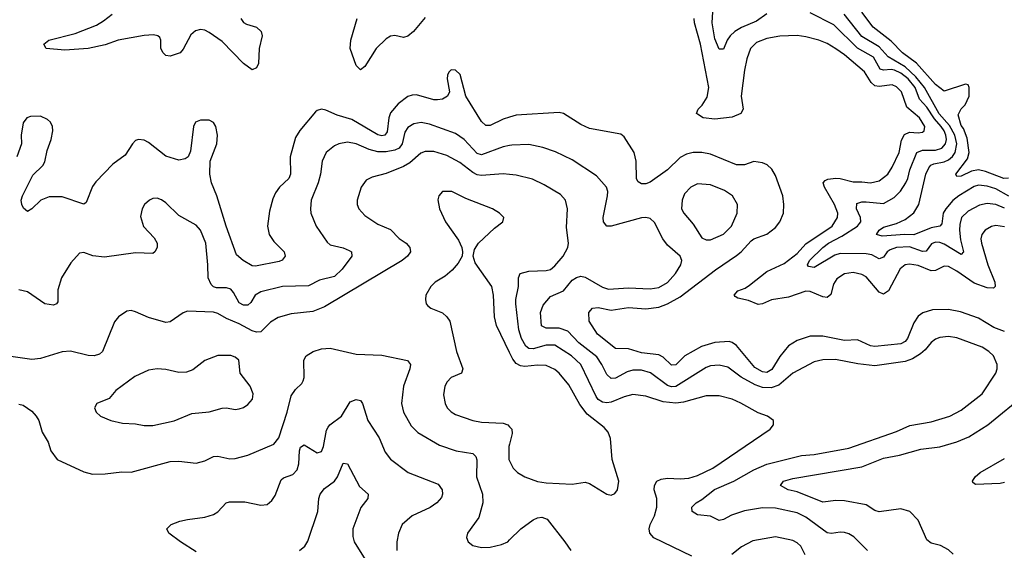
# Model space of a CAD drawing. Header units: inches. Extents: x 1834610 to 2027685, y 642842 to 774116.
# Tile 514 of 632: x 1967734 to 1972289, y 712891 to 715344. Entities that reach past the tile are written whole.
import ezdxf

# ---------------------------------------------------------------- set-up
doc = ezdxf.new("R2010")
doc.units = ezdxf.units.IN
doc.header["$MEASUREMENT"] = 0
doc.layers.add('B9761', color=7, linetype='Continuous')
doc.layers.add('B9771', color=7, linetype='Continuous')

msp = doc.modelspace()

# ---------------------------------------------------------------- linework, layer by layer
at = {"layer": 'B9761', "color": 5}
for points, elevation in [([(1968756.2, 715350), (1968770, 715331.6), (1968783.1, 715323.1), (1968830, 715308.7), (1968850.3, 715290), (1968855.3, 715270), (1968842, 715210), (1968838.3, 715141.7), (1968830, 715121.2), (1968810, 715112.3), (1968770, 715141.1), (1968670, 715242.4), (1968610, 715285.4), (1968590, 715295.5), (1968570, 715298.6), (1968547.5, 715292.5), (1968525.5, 715274.5), (1968490, 715208), (1968475.6, 715190), (1968430, 715174.8), (1968410, 715178.7), (1968397.6, 715190), (1968386.6, 715210), (1968387.6, 715250), (1968382, 715262), (1968373.2, 715270), (1968353.4, 715273.4), (1968310, 715271.2), (1968190, 715249.3), (1968130, 715227.3), (1968050, 715210.7), (1967942.4, 715202.4), (1967856, 715210), (1967845.1, 715230), (1967869.2, 715250), (1967990, 715280.3), (1968090, 715318.6), (1968121.6, 715338.4), (1968161.5, 715370)], 280), ([(1969610, 715354.4), (1969556.3, 715290), (1969530, 715267.7), (1969510, 715262), (1969470, 715271.3), (1969450, 715268.4), (1969430, 715255.8), (1969382.4, 715210), (1969330, 715128), (1969310, 715112.3), (1969290, 715131.5), (1969263.4, 715210), (1969266, 715250), (1969295.2, 715350)], 280), ([(1970000, 714893.3), (1969970, 714883.7), (1969910, 714855.2), (1969890, 714855.3), (1969870, 714872.6), (1969798.3, 714990), (1969771.7, 715090), (1969750, 715110.9), (1969730, 715112.6), (1969718.9, 715101.1), (1969713.1, 715086.9), (1969711.7, 715070), (1969722, 715010), (1969712.7, 714990), (1969690, 714977.2), (1969666.8, 714973.2), (1969650, 714973.6), (1969570, 714995.9), (1969550, 714995.6), (1969530, 714989.1), (1969484.4, 714955.6), (1969450, 714913.6), (1969442.1, 714890), (1969434.2, 714825.8), (1969423.7, 714810), (1969410, 714806.4), (1969390, 714811.7), (1969270, 714883.1), (1969202.2, 714902.2), (1969150, 714925.6), (1969130, 714929.7), (1969110, 714924.2), (1969102.7, 714917.3), (1969030, 714831), (1969010, 714799.7), (1968985.8, 714710), (1968986.4, 714630), (1968978.4, 714610), (1968936.1, 714570), (1968917.1, 714542.9), (1968904.8, 714515.2), (1968890, 714459.3), (1968880.2, 714390), (1968887.8, 714350), (1968910, 714317.7), (1968958, 714270), (1968962, 714250), (1968947.9, 714232.1), (1968934.3, 714225.7), (1968824.6, 714204.6), (1968810, 714205.6), (1968768, 714230), (1968737.1, 714257.1), (1968688.8, 714388.8), (1968646, 714530), (1968621.4, 714590), (1968613.6, 714630), (1968614.6, 714690), (1968645.8, 714770), (1968649, 714810), (1968641.8, 714850), (1968630, 714868.2), (1968610, 714878.7), (1968570, 714879.8), (1968547.2, 714870), (1968537.8, 714850), (1968524.2, 714735.8), (1968513, 714710), (1968499.6, 714700.4), (1968470, 714694.3), (1968410, 714712.3), (1968330, 714775.4), (1968310, 714786.9), (1968282.8, 714790), (1968270, 714784.7), (1968255.3, 714770), (1968222.1, 714717.9), (1968164.1, 714675.9), (1968086.4, 714593.6), (1968070, 714572.3), (1968040.7, 714499.3), (1968030, 714490.8), (1967930, 714524.3), (1967870, 714524.2), (1967831, 714509), (1967790, 714468.7), (1967770, 714457.7), (1967752.3, 714472.3), (1967744, 714490), (1967741, 714510), (1967746.3, 714530), (1967794.5, 714625.5), (1967840.7, 714670), (1967850, 714687.2), (1967860.5, 714739.5), (1967879.3, 714790), (1967887.6, 714830), (1967885.3, 714850), (1967876.8, 714870), (1967862.9, 714882.9), (1967830, 714897.2), (1967783.8, 714896.2), (1967767, 714890), (1967750, 714866.6), (1967740.2, 714810), (1967742, 714770), (1967721.1, 714710)], 320), ([(1970000, 714761.5), (1969970, 714756.3), (1969870, 714718.7), (1969850, 714726), (1969790, 714789.9), (1969750, 714818.4), (1969630, 714861.2), (1969590.8, 714869.2), (1969557.4, 714862.6), (1969530, 714845.3), (1969515.4, 714824.6), (1969503.6, 714770), (1969489.4, 714750.6), (1969470, 714740.9), (1969430, 714733.4), (1969390, 714733.7), (1969350, 714743.9), (1969290, 714769.9), (1969250, 714777), (1969210.1, 714769.9), (1969190, 714760.7), (1969151.5, 714730), (1969133.6, 714690), (1969125.6, 714630), (1969115, 714590), (1969082.6, 714510), (1969078.5, 714470), (1969080.9, 714450), (1969104.9, 714390), (1969155.6, 714315.6), (1969170, 714302.8), (1969230, 714289.2), (1969257.5, 714277.5), (1969268.7, 714270), (1969270.2, 714250), (1969226.3, 714190), (1969190, 714156.9), (1969121.2, 714138.8), (1969070, 714113.4), (1968950, 714109.9), (1968850, 714085.4), (1968823.2, 714070), (1968803.1, 714036.9), (1968790, 714024.1), (1968770, 714023.7), (1968750, 714034.7), (1968722.9, 714082.9), (1968710, 714097.4), (1968690, 714104.2), (1968644.7, 714104.7), (1968630, 714109.3), (1968619.9, 714119.9), (1968605.2, 714150), (1968604.7, 714210), (1968594.9, 714310), (1968570, 714371.3), (1968550, 714393.7), (1968470, 714438.9), (1968410, 714496.9), (1968390, 714511.1), (1968370, 714518.3), (1968350, 714516.9), (1968334, 714510), (1968312, 714490), (1968300.3, 714470), (1968293.3, 714433.3), (1968307.3, 714387.3), (1968355.3, 714335.3), (1968370.3, 714310), (1968370.3, 714290), (1968359.1, 714270), (1968350, 714262.9), (1968270, 714266), (1968126.3, 714246.3), (1968071.8, 714251.8), (1968030, 714267), (1968010, 714263.7), (1967970, 714219.5), (1967928.1, 714150), (1967910, 714095.3), (1967910, 714039), (1967904.9, 714030), (1967890, 714024.2), (1967850, 714030.9), (1967770, 714085.1), (1967730, 714094.3)], 340), ([(1970000, 714628.3), (1969970, 714631.1), (1969870, 714623.3), (1969850, 714626.6), (1969830, 714636.7), (1969770, 714683.6), (1969710, 714715.5), (1969650, 714734), (1969610, 714734.8), (1969590, 714726.2), (1969538.2, 714681.8), (1969510, 714664.9), (1969430, 714633.2), (1969363.9, 714616.1), (1969337.5, 714602.5), (1969312.9, 714570), (1969294.6, 714510), (1969294.9, 714490), (1969302.6, 714470), (1969330, 714438.7), (1969390, 714399), (1969450, 714373.8), (1969490, 714332.4), (1969522.3, 714310), (1969539, 714290), (1969541.5, 714270), (1969527.6, 714250), (1969502.6, 714230), (1969144.2, 714015.8), (1969090, 713994.3), (1968990, 713983.7), (1968930, 713967.2), (1968894.6, 713945.4), (1968850, 713900.6), (1968830, 713899.6), (1968810, 713905.7), (1968750, 713937.5), (1968690, 713961.7), (1968650, 713985.2), (1968630, 713991.2), (1968510, 713995.6), (1968490, 713988.4), (1968430, 713946.6), (1968410, 713943.1), (1968330, 713966.8), (1968270, 713993.6), (1968250, 713998.8), (1968230, 713996.8), (1968190.4, 713970), (1968173.2, 713946.8), (1968117.3, 713810), (1968103, 713797), (1968078, 713790), (1968050, 713791.6), (1967969.1, 713810.9), (1967930, 713807.6), (1967830, 713777.6), (1967790, 713772.9), (1967650, 713792.3)], 360), ([(1970000, 713804.5), (1969939.5, 713930), (1969929.8, 713970), (1969925.8, 714070), (1969917.7, 714110), (1969840.4, 714220.4), (1969831.6, 714250), (1969838.3, 714281.7), (1969856.9, 714310), (1969930, 714380.4), (1969969.2, 714410), (1969973.2, 714430), (1969953.2, 714450), (1969921.2, 714470), (1969797.3, 714517.3), (1969732.7, 714550), (1969690, 714549.5), (1969672.7, 714530), (1969668.7, 714511.3), (1969675.8, 714470), (1969703.1, 714410), (1969764.2, 714324.2), (1969779.3, 714290), (1969783, 714270), (1969780.5, 714250), (1969761.7, 714218.3), (1969734.2, 714185.8), (1969702, 714158), (1969656.4, 714130), (1969635.3, 714110), (1969612.7, 714070), (1969610.5, 714050), (1969614, 714030), (1969621.3, 714021.3), (1969636, 714010), (1969690, 713988.7), (1969710.2, 713970.2), (1969723.6, 713950), (1969755.2, 713810), (1969783.3, 713730), (1969777.6, 713710), (1969730.1, 713689.9), (1969711.6, 713670), (1969700.9, 713650), (1969694.3, 713610), (1969702.8, 713570), (1969711.7, 713550), (1969730.2, 713530.2), (1969750, 713519.1), (1969830, 713490.1), (1969870, 713482.8), (1969970, 713478.3), (1969992.8, 713470), (1970000, 713461.7)], 380), ([(1967730, 713565.7), (1967750, 713560.9), (1967790, 713534.3), (1967810.2, 713510), (1967821.8, 713490), (1967837.5, 713437.5), (1967864.9, 713390), (1967878.4, 713350), (1967906.8, 713310), (1968030, 713253.4), (1968070, 713242.6), (1968130, 713243.7), (1968206.3, 713253.7), (1968250, 713251.3), (1968430, 713301.6), (1968470, 713302.8), (1968550, 713293.4), (1968590, 713304.4), (1968630, 713325), (1968650, 713325.7), (1968706.7, 713313.3), (1968730, 713314.4), (1968789.1, 713330.9), (1968910, 713381.2), (1968932.5, 713410), (1968971.6, 713530), (1968990, 713604.4), (1969010, 713634), (1969038.8, 713661.2), (1969045.4, 713674.6), (1969049.7, 713690.3), (1969048.3, 713770), (1969059.7, 713790), (1969092, 713810), (1969130, 713821.4), (1969170, 713824.7), (1969290, 713797.2), (1969410, 713792.1), (1969528, 713768), (1969541.7, 713750), (1969539.2, 713730), (1969510.2, 713650), (1969499.7, 713570), (1969510.2, 713530), (1969545.3, 713465.3), (1969575.3, 713435.3), (1969676.5, 713376.5), (1969753.4, 713350), (1969830, 713338.2), (1969844.2, 713324.2), (1969848.5, 713308.5), (1969847.6, 713230), (1969874.7, 713150), (1969876.3, 713110), (1969857.4, 713042.6), (1969805.7, 712970), (1969801.3, 712950), (1969808.4, 712930), (1969830, 712913.4), (1969870, 712903.1), (1969910, 712905.7), (1969962.8, 712917.2), (1969991.6, 712930), (1970000, 712938.3)], 360), ([(1968550, 712883.1), (1968478.4, 712930), (1968424, 712970), (1968415.3, 712990), (1968434, 713010), (1968475.3, 713024.7), (1968510, 713033.7), (1968590, 713044.2), (1968630, 713056.5), (1968651.1, 713068.9), (1968689.2, 713110.8), (1968704.7, 713115.3), (1968774.7, 713114.7), (1968850, 713098.9), (1968878.2, 713101.8), (1968899.6, 713120.4), (1968916, 713144), (1968943.8, 713216.2), (1968954.3, 713225.7), (1968998.2, 713241.8), (1969017, 713263), (1969025.4, 713290), (1969028.2, 713350), (1969033.3, 713366.7), (1969050, 713377.8), (1969110, 713341.4), (1969130, 713346.9), (1969138.7, 713370), (1969153.6, 713446.4), (1969160.4, 713459.6), (1969169.1, 713470.9), (1969223.2, 713510), (1969263.4, 713576.6), (1969290, 713588.5), (1969310, 713583), (1969320.4, 713570), (1969345, 713490), (1969396.3, 713410), (1969424.7, 713344.7), (1969450, 713312), (1969530.8, 713250.8), (1969670, 713196.9), (1969688.2, 713170), (1969690.2, 713150), (1969684.8, 713135.2), (1969664.4, 713110), (1969632.3, 713087.7), (1969550.3, 713050), (1969503.2, 713010), (1969486.9, 712970), (1969479.2, 712930), (1969479.2, 712890)], 340), ([(1970000, 713381.1), (1969997.4, 713370), (1969996.9, 713310), (1970000, 713303.9)], 380), ([(1969028.2, 712890), (1969052.8, 712910), (1969066.7, 712933.3), (1969113, 713070), (1969117.2, 713130), (1969123.9, 713150), (1969143.3, 713176.7), (1969190.4, 713209.6), (1969203.4, 713230), (1969230, 713293), (1969250, 713290.5), (1969305.2, 713185.2), (1969346.4, 713150), (1969344.2, 713130), (1969311.4, 713088.6), (1969275, 712990), (1969274.7, 712954.7), (1969281, 712930), (1969394.3, 712750)], 320)]:
    msp.add_lwpolyline(points, dxfattribs=dict(at, elevation=elevation))
at = {"layer": 'B9761', "color": 5, "elevation": 380}
msp.add_lwpolyline([(1968650, 713791.3), (1968590, 713768), (1968535.1, 713724.9), (1968505.9, 713714.1), (1968470, 713712.1), (1968410, 713726), (1968370.3, 713729.7), (1968330, 713723.1), (1968266.3, 713693.7), (1968179.3, 713630), (1968148.2, 713591.8), (1968090.6, 713569.4), (1968080.7, 713550), (1968087.3, 713530), (1968107.3, 713510), (1968156, 713490), (1968210, 713478.3), (1968270, 713475.2), (1968310, 713467.3), (1968350, 713467.5), (1968449, 713489), (1968530, 713523.6), (1968610, 713530.3), (1968670, 713547.6), (1968690, 713548.9), (1968730, 713542), (1968750, 713544.4), (1968770, 713550.3), (1968790, 713564.2), (1968811.1, 713590), (1968813.4, 713613.4), (1968799.6, 713650), (1968753.7, 713710), (1968747, 713770), (1968730, 713783.6), (1968710, 713791.1)], close=True, dxfattribs=at)
at = {"layer": 'B9771', "color": 5}
for points, elevation in [([(1971190, 715370.4), (1971142.9, 715337.1), (1971072.5, 715307.5), (1971042.5, 715290), (1971020.9, 715270), (1971007.5, 715250), (1970990, 715207), (1970970, 715208), (1970950, 715255.1), (1970937.6, 715330), (1970939.8, 715380.2)], 260), ([(1972290, 714473.1), (1972250, 714489.5), (1972210, 714494.5), (1972174.1, 714485.9), (1972121.3, 714458.7), (1972091.5, 714430), (1972082.4, 714397.7), (1972082.2, 714370), (1972086.7, 714326.7), (1972100.6, 714270), (1972090, 714259), (1972010, 714305.9), (1971990, 714313.9), (1971970, 714315.3), (1971952.2, 714307.8), (1971926.9, 714273.1), (1971910, 714271.7), (1971850, 714293.5), (1971790, 714290.5), (1971760.6, 714279.4), (1971747.5, 714270), (1971730, 714246.3), (1971710, 714237.8), (1971676.2, 714256.2), (1971650, 714261.6), (1971530, 714262.6), (1971505.4, 714254.6), (1971410, 714198.5), (1971383.3, 714203.3), (1971377.7, 714210), (1971387.9, 714230), (1971449.9, 714290), (1971475, 714310), (1971537.5, 714342.5), (1971609.2, 714390), (1971618.7, 714401.3), (1971625.3, 714410), (1971624.1, 714430), (1971605.1, 714470), (1971606.7, 714493.3), (1971630, 714501.5), (1971650, 714502.4), (1971730, 714493.3), (1971778.7, 714521.3), (1971808.6, 714551.5), (1971833.6, 714590), (1971843, 714610), (1971851.9, 714650), (1971883.9, 714730), (1971910, 714740.6), (1971970, 714739.9), (1971999.9, 714750), (1972016.7, 714770), (1972020.7, 714790), (1972018.5, 714810), (1972011.3, 714830), (1971997.1, 714850), (1971966.2, 714886.2), (1971930, 714940.1), (1971895.9, 714975.9), (1971876, 715030), (1971844.1, 715070), (1971810, 715096.2), (1971781.4, 715110), (1971766.1, 715113.9), (1971730, 715110.3), (1971715.2, 715115.2), (1971683.2, 715170), (1971610, 715212.1), (1971500.4, 715320.4), (1971390, 715375.5)], 260), ([(1972310, 714527.6), (1972250, 714561.4), (1972210, 714574.2), (1972170, 714578.5), (1972150, 714572.8), (1972077.9, 714530), (1972050, 714508.3), (1972017.7, 714470), (1972006.1, 714450), (1971999.2, 714400.8), (1971991.3, 714388.7), (1971950, 714382.1), (1971870.3, 714349.7), (1971828.8, 714351.2), (1971723.5, 714343.5), (1971696.9, 714350), (1971710, 714370.2), (1971730, 714384.5), (1971790, 714402.2), (1971830, 714420.4), (1971870, 714451), (1971893.9, 714490), (1971926.2, 714630), (1971940.3, 714659.7), (1971949, 714671), (1971962.6, 714677.4), (1972010, 714686.2), (1972030, 714695.6), (1972049, 714711), (1972062.2, 714730), (1972068.9, 714770), (1972060.6, 714810), (1972034.9, 714854.9), (1971988.2, 714908.2), (1971919.6, 715030), (1971880.1, 715080.1), (1971830, 715125.5), (1971751.8, 715171.8), (1971710, 715218.9), (1971630, 715265.7), (1971547.9, 715370)], 240), ([(1972309, 714611), (1972286.6, 714610), (1972202.6, 714642.6), (1972170, 714649.4), (1972136.4, 714643.6), (1972090, 714619.8), (1972070, 714619.5), (1972065.1, 714630), (1972118.8, 714701.2), (1972126.7, 714730), (1972116.4, 714796.4), (1972100.4, 714840.4), (1972090, 714854), (1972076, 714904), (1972089, 714931), (1972108, 714950), (1972126, 714990), (1972126, 715030), (1972122, 715042), (1972110, 715046), (1972010, 715012.7), (1971970, 715044), (1971883, 715143), (1971818.4, 715190), (1971765.2, 715245.2), (1971682.2, 715310), (1971630, 715378)], 220), ([(1972290, 714385.8), (1972250, 714391.6), (1972230, 714387.1), (1972200.7, 714370), (1972184.6, 714350), (1972180.8, 714330), (1972183.1, 714310), (1972213.3, 714210), (1972244.6, 714130), (1972246.9, 714110), (1972238.1, 714101.9), (1972210, 714104.4), (1972150, 714126.3), (1972070, 714181.2), (1972030, 714202.3), (1972010, 714204.8), (1971970, 714184.8), (1971950, 714182), (1971890, 714207), (1971850, 714214.2), (1971830, 714209.9), (1971807.7, 714192.3), (1971753.3, 714090), (1971730, 714074.3), (1971710, 714083.7), (1971650, 714154.7), (1971630, 714166.4), (1971590, 714175.3), (1971550, 714169.2), (1971514.6, 714145.4), (1971498.6, 714121.4), (1971486.1, 714073.9), (1971470, 714059.9), (1971450, 714062.6), (1971390, 714087.8), (1971370, 714088.3), (1971290, 714061.6), (1971211.8, 714048.2), (1971170, 714030.7), (1971150, 714027.2), (1971106.2, 714046.2), (1971056.5, 714056.5), (1971043.3, 714063.3), (1971039.3, 714070), (1971056.8, 714090), (1971090, 714102.5), (1971110, 714115.7), (1971190, 714179.5), (1971270, 714216.2), (1971330, 714263.3), (1971370, 714307), (1971492.2, 714390), (1971516.7, 714430), (1971518.7, 714450), (1971503.4, 714490), (1971456.7, 714570), (1971450.7, 714590), (1971459.7, 714600.3), (1971472.7, 714607.3), (1971510, 714610.5), (1971530, 714609.6), (1971590, 714594.3), (1971630, 714595), (1971670, 714589), (1971710, 714598.5), (1971749.9, 714630), (1971770, 714661.6), (1971803.2, 714730), (1971813.4, 714786.6), (1971827, 714813), (1971850, 714823.7), (1971890, 714820.8), (1971910, 714824.3), (1971918.5, 714830), (1971921, 714850), (1971897.1, 714890), (1971838.7, 714938.7), (1971813.3, 715010), (1971790, 715034), (1971770, 715042.1), (1971710, 715034.3), (1971690, 715038.7), (1971673.4, 715053.4), (1971642.3, 715102.3), (1971550, 715181.3), (1971510, 715209.9), (1971470, 715234), (1971430.2, 715249.8), (1971370, 715265.3), (1971330, 715270.5), (1971250, 715268.2), (1971190, 715257.5), (1971142.2, 715237.8), (1971114, 715210), (1971097.6, 715162.4), (1971086.5, 715110), (1971071.8, 714990), (1971080.2, 714930), (1971070.3, 714910), (1971030, 714893.4), (1970950, 714883.6), (1970895.6, 714890), (1970870, 714906.5), (1970865.1, 714910), (1970872.1, 714930), (1970891.5, 714948.5), (1970914.1, 714985.9), (1970921.6, 715030), (1970883.3, 715230), (1970855.4, 715330), (1970853.8, 715350)], 280), ([(1972290, 713901.9), (1972240.8, 713920.8), (1972170, 713963.4), (1972086.6, 713993.4), (1972030, 714004.6), (1971957.1, 714002.9), (1971911.6, 713988.4), (1971890, 713973), (1971870, 713942.7), (1971840.9, 713870), (1971830, 713856.7), (1971810, 713845.7), (1971690, 713832.6), (1971670, 713836.1), (1971610, 713863.2), (1971550, 713861.3), (1971450, 713881.4), (1971390, 713880.7), (1971330, 713861.1), (1971290, 713835.9), (1971250, 713786.9), (1971213, 713726.9), (1971190, 713712.6), (1971170, 713715.9), (1971135, 713735), (1971050, 713837), (1971030, 713851.6), (1971015.7, 713855.7), (1970950, 713851.9), (1970887.6, 713832.4), (1970810.4, 713789.6), (1970770, 713748), (1970750, 713747.3), (1970710, 713783.2), (1970690, 713795.1), (1970610, 713803.9), (1970550, 713822.4), (1970490, 713823), (1970406.3, 713890), (1970369, 713950), (1970366.8, 713990), (1970384.2, 714010), (1970410, 714013.8), (1970470, 714001.6), (1970550, 714013), (1970630, 714007.4), (1970690, 714015.5), (1970730, 714029.7), (1970790, 714063), (1970952.9, 714187.1), (1971050, 714253.4), (1971071.1, 714270), (1971118.1, 714321.9), (1971130, 714330.1), (1971190, 714351.7), (1971230, 714383.8), (1971250.6, 714410), (1971266.8, 714450), (1971269.1, 714490), (1971263.9, 714530), (1971230, 714623.6), (1971213.5, 714653.5), (1971192.5, 714672.5), (1971170, 714682), (1971130, 714689), (1971086.4, 714673.6), (1971050, 714672.8), (1970930, 714722.3), (1970890, 714729.3), (1970850, 714729.9), (1970818.6, 714721.4), (1970790, 714706.3), (1970730, 714649.8), (1970650, 714592.2), (1970630, 714585.4), (1970610, 714584.8), (1970594.9, 714594.9), (1970587.9, 714607.9), (1970585.9, 714690), (1970576.3, 714730), (1970530, 714802), (1970515.1, 714815.1), (1970370, 714840.3), (1970330, 714859.3), (1970250, 714909.8), (1970230, 714915.1), (1970030, 714902.9), (1970000, 714893.3)], 320), ([(1971656.4, 712890), (1971592.8, 712952.8), (1971570, 712967), (1971550, 712972.8), (1971530, 712974.6), (1971490, 712968.4), (1971470, 712971.3), (1971370, 713043.6), (1971330, 713063.4), (1971230, 713085), (1971170, 713087.3), (1971087.7, 713072.3), (1971027.2, 713052.8), (1970990, 713032.9), (1970970, 713028.8), (1970930, 713048.8), (1970870, 713054.2), (1970845.4, 713070), (1970844, 713090), (1970863, 713110), (1970890, 713125.6), (1970948.1, 713171.9), (1971037.2, 713210), (1971130, 713262.6), (1971190, 713289.2), (1971350, 713329.6), (1971410, 713333.1), (1971570, 713363.2), (1971790, 713440.5), (1971852.1, 713467.9), (1971950, 713483.8), (1972036.2, 713510), (1972090, 713539.1), (1972185.7, 713614.3), (1972249.7, 713710), (1972255.8, 713730), (1972255.8, 713750), (1972238.3, 713790), (1972218, 713810), (1972186, 713830), (1972070, 713873.4), (1972030, 713879.8), (1971990, 713874.5), (1971970, 713866.3), (1971950, 713850.8), (1971923.2, 713816.8), (1971901.7, 713798.3), (1971864.9, 713775.1), (1971830, 713763.6), (1971690, 713743.7), (1971612, 713752), (1971507.3, 713772.7), (1971450, 713771.2), (1971410, 713762), (1971311.2, 713710), (1971246.2, 713653.8), (1971210, 713642), (1971170, 713643.8), (1971135.6, 713655.6), (1971071.3, 713691.3), (1971010, 713736.8), (1970970, 713747.1), (1970930, 713743), (1970910, 713735.9), (1970770, 713648.4), (1970750, 713646.9), (1970730, 713652.5), (1970651.4, 713711.4), (1970610, 713724.2), (1970570, 713724), (1970544.4, 713715.6), (1970490, 713686.7), (1970470, 713684.9), (1970450, 713703.8), (1970427.6, 713750), (1970404.4, 713784.4), (1970320.9, 713850), (1970270, 713903.7), (1970230, 713916.9), (1970170, 713917.9), (1970148, 713928), (1970142.8, 713990), (1970155.4, 714024.6), (1970190, 714063.9), (1970249.9, 714090.1), (1970290, 714139.5), (1970310, 714152.6), (1970330, 714157.6), (1970350, 714153.5), (1970430, 714106.6), (1970457.3, 714097.3), (1970550, 714103.6), (1970650, 714100.1), (1970690, 714106), (1970731.4, 714128.6), (1970768.3, 714170), (1970792.8, 714210), (1970796.8, 714230), (1970789.7, 714250), (1970730, 714300.8), (1970709.1, 714330), (1970670, 714406.3), (1970650, 714424.5), (1970630, 714429.8), (1970610, 714428.3), (1970470, 714388.8), (1970449.6, 714390), (1970435.4, 714410), (1970433.8, 714430), (1970453.3, 714530), (1970454.5, 714550), (1970449, 714569), (1970401.7, 714621.7), (1970290, 714696.2), (1970212.5, 714732.5), (1970153.5, 714753.5), (1970090, 714766.3), (1970010, 714763.2), (1970000, 714761.5)], 340), ([(1970843.5, 712863.5), (1970667.8, 712947.8), (1970649.1, 712969.1), (1970646.4, 712990), (1970650.8, 713010), (1970669.9, 713050.1), (1970680.9, 713090), (1970681.5, 713130), (1970669.1, 713170.9), (1970669.9, 713190.1), (1970681.7, 713210), (1970701, 713219), (1970730, 713224.1), (1970790, 713221.1), (1970830, 713224.7), (1970870, 713236.6), (1970939.7, 713270), (1971206, 713450), (1971221.2, 713470), (1971221.2, 713490), (1971194, 713510), (1971150, 713526), (1971070, 713571.6), (1971029.4, 713590), (1970970, 713605.3), (1970910, 713604.3), (1970804.2, 713575.7), (1970768.9, 713571.1), (1970710, 713576.6), (1970630, 713603.8), (1970570, 713610.5), (1970530, 713600.5), (1970470, 713575.8), (1970450, 713572.3), (1970430, 713575), (1970410, 713588.1), (1970401.4, 713601.4), (1970329.9, 713749.9), (1970286.1, 713790), (1970210, 713838.4), (1970170, 713839.6), (1970110, 713822.8), (1970090, 713823.2), (1970074.8, 713834.8), (1970056, 713870), (1970043.7, 713910), (1970029, 714030), (1970028.6, 714050), (1970042.2, 714110), (1970041.8, 714150), (1970048.5, 714170), (1970090, 714181.5), (1970170, 714183.5), (1970190, 714188.6), (1970210, 714205.2), (1970248, 714250), (1970269.8, 714290), (1970273.3, 714310), (1970262.8, 714382.8), (1970268.1, 714470), (1970259.3, 714510), (1970235.2, 714535.2), (1970160, 714580), (1970106.6, 714606.6), (1970030, 714625.6), (1970000, 714628.3)], 360), ([(1970000, 713303.9), (1970017.4, 713270), (1970037.6, 713250), (1970070, 713230.2), (1970129.4, 713209.4), (1970170, 713203), (1970290, 713196.2), (1970350, 713205.3), (1970370, 713199.6), (1970450, 713150.3), (1970470, 713146), (1970486.6, 713153.4), (1970498.7, 713170), (1970506, 713210), (1970475, 713310), (1970467.3, 713407.3), (1970456, 713436), (1970437.8, 713457.8), (1970359.3, 713519.3), (1970325.3, 713565.3), (1970274.9, 713654.9), (1970230, 713709.8), (1970210, 713727.2), (1970170, 713745), (1970130, 713746.7), (1970070, 713740.3), (1970050, 713743.7), (1970030, 713754.7), (1970014.5, 713774.5), (1970000, 713804.5)], 380), ([(1972052, 712872), (1972030, 712893.3), (1971993.4, 712913.4), (1971950, 712923.9), (1971930, 712938.9), (1971890.4, 713030.4), (1971851.1, 713070), (1971810, 713082.3), (1971710, 713068.4), (1971690, 713075), (1971650, 713100.5), (1971550, 713119.5), (1971510, 713120.9), (1971450, 713112.4), (1971330, 713160.2), (1971289.6, 713170), (1971253.6, 713190), (1971267.8, 713210), (1971310, 713223.2), (1971630, 713276.1), (1971730, 713316.9), (1971803.6, 713330), (1971902.4, 713357.6), (1971990.6, 713369.4), (1972070, 713391.9), (1972124.6, 713415.4), (1972212.2, 713470), (1972390, 713615.9)], 320), ([(1970000, 713461.7), (1970010.1, 713450), (1970011.6, 713430), (1970000, 713381.1)], 380), ([(1972290, 713204.5), (1972270, 713199.9), (1972155.3, 713195.3), (1972143.5, 713203.5), (1972141.3, 713210), (1972154.3, 713230), (1972177.6, 713250), (1972290, 713314.4)], 280), ([(1970000, 712938.3), (1970052.6, 712990), (1970110, 713031.2), (1970130, 713041.2), (1970150, 713043.9), (1970174.1, 713034.1), (1970256.5, 712930), (1970282.8, 712890)], 360), ([(1971367.2, 712870), (1971347.2, 712910), (1971330, 712925.3), (1971310, 712935.2), (1971230, 712952.2), (1971126, 712934), (1971072.8, 712907.2), (1971028.3, 712871.7)], 360)]:
    msp.add_lwpolyline(points, dxfattribs=dict(at, elevation=elevation))
at = {"layer": 'B9771', "color": 5, "elevation": 340}
msp.add_lwpolyline([(1970870, 714585), (1970838, 714570), (1970810, 714538.7), (1970798, 714510), (1970795.8, 714470), (1970806.7, 714450), (1970850, 714398.9), (1970890, 714336), (1970910, 714325.5), (1970930, 714326.4), (1970990, 714352.1), (1971027, 714390), (1971053.1, 714450), (1971054.7, 714490), (1971031.1, 714530), (1970994.7, 714554.7), (1970930, 714580.3)], close=True, dxfattribs=at)

doc.saveas('drawing.dxf')
